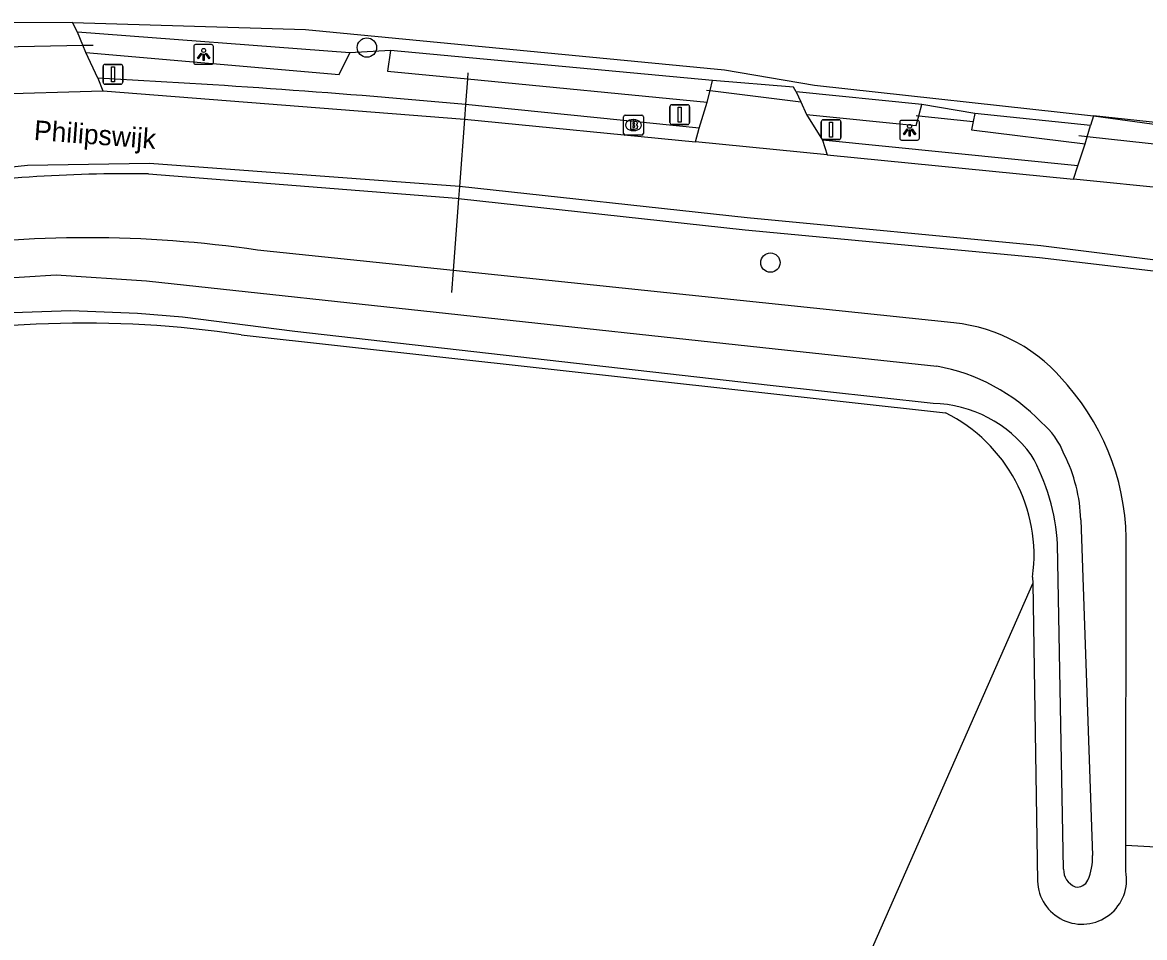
# Model space of a CAD drawing. Extents: x 160457 to 162082, y 388340 to 389736.
# Drawn here: x 161240.6 to 161297.4, y 388390.6 to 388436.8 of the extents above; entities that cross this region are included whole.
import ezdxf

# ---------------------------------------------------------------- set-up
doc = ezdxf.new("R2010")
doc.units = 0
for name, color, linetype in [('IMGEO_Afsluitpaal', 7, 'Continuous'), ('IMGEO_Berm_groen', 7, 'Continuous'), ('IMGEO_Boom', 7, 'Continuous'), ('IMGEO_Brandkraan', 7, 'Continuous'), ('IMGEO_Duiker', 7, 'Continuous'), ('IMGEO_Haag', 7, 'Continuous'), ('IMGEO_Lichtpunt', 7, 'Continuous'), ('IMGEO_Loofbos', 7, 'Continuous'), ('IMGEO_Openbare_ruimte_label', 7, 'Continuous'), ('IMGEO_Rijbaan_lokaal_halfverhard', 7, 'Continuous'), ('IMGEO_Rijbaan_lokaal_open', 7, 'Continuous'), ('IMGEO_Voetpad_open', 7, 'Continuous'), ('IMGEO_Waterloop', 7, 'Continuous')]:
    doc.layers.add(name, color=color, linetype=linetype)

msp = doc.modelspace()

# ---------------------------------------------------------------- linework, layer by layer
at = {"layer": 'IMGEO_Afsluitpaal'}
for p, q in [((161244.825, 388434.716), (161245.615, 388434.716)), ((161245.615, 388434.716), (161244.825, 388434.716)), ((161244.725, 388433.816), (161244.725, 388434.616)), ((161244.725, 388434.616), (161244.725, 388433.816)), ((161245.715, 388434.616), (161245.715, 388433.816)), ((161245.715, 388433.816), (161245.715, 388434.616)), ((161245.615, 388433.716), (161244.825, 388433.716)), ((161244.825, 388433.716), (161245.615, 388433.716)), ((161273.402, 388431.778), (161273.402, 388432.578)), ((161273.402, 388432.578), (161273.402, 388431.778)), ((161273.502, 388432.678), (161274.292, 388432.678)), ((161274.292, 388432.678), (161273.502, 388432.678)), ((161274.392, 388432.578), (161274.392, 388431.778)), ((161274.392, 388431.778), (161274.392, 388432.578)), ((161281.057, 388431.016), (161281.057, 388431.816)), ((161281.057, 388431.816), (161281.057, 388431.016)), ((161281.157, 388431.916), (161281.947, 388431.916)), ((161281.947, 388431.916), (161281.157, 388431.916)), ((161282.047, 388431.816), (161282.047, 388431.016)), ((161282.047, 388431.016), (161282.047, 388431.816)), ((161274.292, 388431.678), (161273.502, 388431.678)), ((161273.502, 388431.678), (161274.292, 388431.678)), ((161281.947, 388430.916), (161281.157, 388430.916)), ((161281.157, 388430.916), (161281.947, 388430.916))]:
    msp.add_line(p, q, dxfattribs=at)
for points in [[(161245.145, 388434.591), (161245.295, 388434.591), (161245.295, 388433.841), (161245.145, 388433.841), (161245.145, 388434.591)], [(161273.822, 388432.553), (161273.972, 388432.553), (161273.972, 388431.803), (161273.822, 388431.803), (161273.822, 388432.553)], [(161281.477, 388431.791), (161281.627, 388431.791), (161281.627, 388431.041), (161281.477, 388431.041), (161281.477, 388431.791)]]:
    msp.add_lwpolyline(points, dxfattribs=at)
for centre, start, end in [((161244.825, 388434.616), 90, 180), ((161244.825, 388434.616), 90, 180), ((161245.615, 388434.616), 0, 90), ((161245.615, 388434.616), 360, 90), ((161244.825, 388433.816), 180, 270), ((161244.825, 388433.816), 180, 270), ((161245.615, 388433.816), 270, 0), ((161245.615, 388433.816), 270, 0), ((161273.502, 388432.578), 90, 180), ((161273.502, 388432.578), 90, 180), ((161274.292, 388432.578), 0, 90), ((161274.292, 388432.578), 360, 90), ((161281.157, 388431.816), 90, 180), ((161281.157, 388431.816), 90, 180), ((161281.947, 388431.816), 0, 90), ((161281.947, 388431.816), 360, 90), ((161273.502, 388431.778), 180, 270), ((161273.502, 388431.778), 180, 270), ((161274.292, 388431.778), 270, 0), ((161274.292, 388431.778), 270, 0), ((161281.157, 388431.016), 180, 270), ((161281.157, 388431.016), 180, 270), ((161281.947, 388431.016), 270, 0), ((161281.947, 388431.016), 270, 0)]:
    msp.add_arc(centre, 0.1, start, end, dxfattribs=at)
at = {"layer": 'IMGEO_Berm_groen'}
for points in [[(161287.752, 388421.645), (161262.429, 388424.291), (161252.535, 388425.325)], [(161296.461, 388393.919), (161296.462, 388395.216), (161296.477, 388410.218)], [(161183.043, 388370.238), (161188.333, 388363.513), (161204.201, 388360.29), (161227.477, 388368.326), (161265.062, 388365.54), (161284.982, 388367.185), (161286.613, 388376.227), (161280.784, 388383.56), (161291.75, 388408.466)], [(161291.75, 388408.466), (161291.991, 388393.419)]]:
    msp.add_lwpolyline(points, dxfattribs=at)
for centre, radius, start, end in [((161243.953, 388366.715), 59.235, 81.66953, 98.34381), ((161286.929, 388413.322), 8.364, 38.1812, 84.3511), ((161284.511, 388410.588), 11.972, 358.2275, 41.3133), ((161294.245, 388393.497), 2.256, 181.9725, 10.7923)]:
    msp.add_arc(centre, radius, start, end, dxfattribs=at)
at = {"layer": 'IMGEO_Boom'}
for centre in [(161258.069, 388435.569), (161278.482, 388424.694)]:
    msp.add_circle(centre, 0.489, dxfattribs=at)
at = {"layer": 'IMGEO_Brandkraan'}
for p, q in [((161271.053, 388431.221), (161271.053, 388432.073)), ((161271.128, 388432.147), (161271.98, 388432.147)), ((161271.541, 388431.927), (161271.566, 388431.927)), ((161272.054, 388432.073), (161272.054, 388431.221)), ((161271.564, 388431.367), (161271.539, 388431.367)), ((161271.98, 388431.147), (161271.128, 388431.147))]:
    msp.add_line(p, q, dxfattribs=at)
for points in [[(161271.053, 388431.221), (161271.053, 388432.073)], [(161271.128, 388432.147), (161271.98, 388432.147)], [(161271.401, 388431.847), (161271.401, 388431.447), (161271.614, 388431.447)], [(161271.632, 388431.847), (161271.401, 388431.847)], [(161272.054, 388432.073), (161272.054, 388431.221)], [(161271.58, 388431.766), (161271.526, 388431.766), (161271.526, 388431.69)], [(161271.526, 388431.69), (161271.579, 388431.69)], [(161271.588, 388431.614), (161271.526, 388431.614), (161271.526, 388431.533)], [(161271.526, 388431.533), (161271.588, 388431.533)], [(161271.98, 388431.147), (161271.128, 388431.147)]]:
    msp.add_lwpolyline(points, dxfattribs=at)
for centre, radius, start, end in [((161271.13, 388432.071), 0.0765, 91.552, 178.448), ((161271.13, 388432.071), 0.0765, 91.552, 178.448), ((161271.636, 388431.702), 0.145, 59.4692, 91.5367), ((161271.661, 388431.749), 0.0922, 285.5137, 58.1501), ((161271.978, 388432.071), 0.0765, 1.552, 88.448), ((161271.978, 388432.071), 0.0765, 1.552, 88.448), ((161271.581, 388431.728), 0.0379, 267.8285, 90.9355), ((161271.589, 388431.573), 0.0404, 269.8759, 90.5077), ((161271.62, 388431.698), 0.251, 268.6676, 293.5347), ((161271.666, 388431.557), 0.105, 301.3115, 78.989), ((161271.13, 388431.223), 0.0765, 181.552, 268.448), ((161271.13, 388431.223), 0.0765, 181.552, 268.448), ((161271.978, 388431.223), 0.0765, 271.552, 358.448), ((161271.978, 388431.223), 0.0765, 271.552, 358.448)]:
    msp.add_arc(centre, radius, start, end, dxfattribs=at)
for centre, major_axis, ratio, start_param, end_param in [((161271.54, 388431.647), (-0.387, 0.002), 0.722429, 4.712389, 7.853982), ((161271.565, 388431.647), (-0.39, 0.002), 0.717154, 1.570796, 4.712389)]:
    msp.add_ellipse(centre, major_axis=major_axis, ratio=ratio, start_param=start_param, end_param=end_param, dxfattribs=at)
at = {"layer": 'IMGEO_Duiker'}
for points in [[(161239.265, 388435.599), (161239.614, 388435.606), (161243.703, 388435.684), (161244.217, 388435.694)], [(161263.176, 388434.294), (161263.153, 388433.987), (161263.056, 388432.693), (161263.001, 388431.949), (161262.747, 388428.544), (161262.702, 388427.943), (161262.429, 388424.291), (161262.347, 388423.191)], [(161275.243, 388433.42), (161275.428, 388433.397), (161280.02, 388432.819)], [(161285.862, 388432.128), (161285.982, 388432.116), (161288.733, 388431.831)], [(161298.989, 388430.561), (161298.667, 388430.596), (161294.5, 388431.055), (161294.077, 388431.101)], [(161328.613, 388393.435), (161327.551, 388393.494), (161324.544, 388393.66), (161322.212, 388393.79), (161320.481, 388393.885), (161318.056, 388394.02), (161311.318, 388394.393), (161307.594, 388394.599), (161305.604, 388394.709), (161303.383, 388394.833), (161302.813, 388394.864), (161296.462, 388395.216)]]:
    msp.add_lwpolyline(points, dxfattribs=at)
at = {"layer": 'IMGEO_Haag'}
for points in [[(161243.177, 388436.838), (161254.963, 388436.475), (161276.159, 388434.435), (161280.719, 388433.667), (161294.824, 388432.115)], [(161259.269, 388435.425), (161257.205, 388435.295)], [(161288.818, 388432.241), (161286.134, 388432.697)], [(161316.737, 388429.751), (161294.824, 388432.115)]]:
    msp.add_lwpolyline(points, dxfattribs=at)
at = {"layer": 'IMGEO_Lichtpunt'}
for p, q in [((161249.311, 388435.625), (161249.311, 388434.818)), ((161249.311, 388435.625), (161249.311, 388434.818)), ((161250.213, 388435.72), (161249.405, 388435.72)), ((161250.213, 388435.72), (161249.405, 388435.72)), ((161250.307, 388434.818), (161250.307, 388435.625)), ((161250.307, 388434.818), (161250.307, 388435.625)), ((161249.405, 388434.724), (161250.213, 388434.724)), ((161249.405, 388434.724), (161250.213, 388434.724)), ((161285.925, 388431.884), (161285.117, 388431.884)), ((161285.925, 388431.884), (161285.117, 388431.884)), ((161285.023, 388431.789), (161285.023, 388430.982)), ((161285.023, 388431.789), (161285.023, 388430.982)), ((161286.019, 388430.982), (161286.019, 388431.789)), ((161286.019, 388430.982), (161286.019, 388431.789)), ((161285.117, 388430.888), (161285.925, 388430.888)), ((161285.117, 388430.888), (161285.925, 388430.888))]:
    msp.add_line(p, q, dxfattribs=at)
for points in [[(161249.685, 388435.289), (161249.724, 388435.261), (161249.536, 388434.999), (161249.498, 388435.026), (161249.685, 388435.289)], [(161249.787, 388435.241), (161249.834, 388435.241), (161249.834, 388434.919), (161249.787, 388434.919), (161249.787, 388435.241)], [(161249.897, 388435.261), (161249.935, 388435.288), (161250.122, 388435.026), (161250.083, 388434.998), (161249.897, 388435.261)], [(161285.397, 388431.453), (161285.436, 388431.425), (161285.248, 388431.163), (161285.21, 388431.19), (161285.397, 388431.453)], [(161285.499, 388431.405), (161285.546, 388431.405), (161285.546, 388431.083), (161285.499, 388431.083), (161285.499, 388431.405)], [(161285.609, 388431.425), (161285.647, 388431.452), (161285.834, 388431.19), (161285.795, 388431.162), (161285.609, 388431.425)]]:
    msp.add_lwpolyline(points, dxfattribs=at)
for centre in [(161249.81, 388435.423), (161285.522, 388431.587)]:
    msp.add_circle(centre, 0.0994, dxfattribs=at)
for centre, start, end in [((161249.405, 388435.625), 90, 180), ((161249.405, 388435.625), 90, 180), ((161250.213, 388435.625), 0, 90), ((161250.213, 388435.625), 0, 90), ((161249.405, 388434.818), 180, 270), ((161249.405, 388434.818), 180, 270), ((161250.213, 388434.818), 270, 0), ((161250.213, 388434.818), 270, 360), ((161285.117, 388431.789), 90, 180), ((161285.117, 388431.789), 90, 180), ((161285.925, 388431.789), 0, 90), ((161285.925, 388431.789), 0, 90), ((161285.117, 388430.982), 180, 270), ((161285.117, 388430.982), 180, 270), ((161285.925, 388430.982), 270, 0), ((161285.925, 388430.982), 270, 360)]:
    msp.add_arc(centre, 0.0946, start, end, dxfattribs=at)
at = {"layer": 'IMGEO_Loofbos'}
for points in [[(161251.71, 388421.038), (161287.336, 388417.101)], [(161291.745, 388408.797), (161291.75, 388408.466)]]:
    msp.add_lwpolyline(points, dxfattribs=at)
for centre, radius, start, end in [((161243.786, 388368.911), 52.726, 81.3567, 102.6248), ((161283.758, 388409.879), 8.06, 352.2864, 63.6457)]:
    msp.add_arc(centre, radius, start, end, dxfattribs=at)
at = {"layer": 'IMGEO_Rijbaan_lokaal_halfverhard'}
for points in [[(161274.872, 388431.487), (161263.056, 388432.693)], [(161274.694, 388430.801), (161274.872, 388431.487)], [(161294.026, 388429.59), (161281.115, 388430.894)], [(161281.115, 388430.894), (161281.355, 388430.146)], [(161293.806, 388428.922), (161294.026, 388429.59)], [(161247.024, 388429.177), (161262.597, 388427.954), (161262.702, 388427.943), (161277.204, 388426.359), (161292.1, 388424.951), (161311.668, 388422.653), (161311.73, 388423.104)]]:
    msp.add_lwpolyline(points, dxfattribs=at)
for centre, radius, start, end in [((161218.105, 387933.816), 500.898, 84.85135, 86.98355), ((161245.929, 388356.698), 72.487, 89.13463, 98.67498)]:
    msp.add_arc(centre, radius, start, end, dxfattribs=at)
at = {"layer": 'IMGEO_Rijbaan_lokaal_open'}
for points in [[(161243.177, 388436.838), (161239.977, 388436.813)], [(161243.434, 388436.346), (161243.177, 388436.838)], [(161243.85, 388435.321), (161243.703, 388435.684), (161243.434, 388436.346)], [(161244.464, 388434.02), (161243.85, 388435.321)], [(161244.464, 388434.02), (161244.716, 388433.381)], [(161238.946, 388433.218), (161244.716, 388433.381)], [(161244.716, 388433.381), (161263.001, 388431.949), (161274.694, 388430.801)], [(161281.355, 388430.146), (161274.694, 388430.801)], [(161281.355, 388430.146), (161293.806, 388428.922)], [(161311.73, 388423.104), (161292.167, 388425.541), (161277.309, 388426.951), (161262.747, 388428.544), (161247.07, 388429.705), (161240.905, 388429.599), (161234.923, 388428.966), (161228.852, 388427.774), (161223.825, 388426.348), (161216.881, 388423.552), (161216.519, 388423.386), (161209.885, 388419.957), (161203.584, 388415.949), (161203.218, 388415.691), (161199.499, 388412.755), (161196.058, 388409.498), (161195.167, 388408.553), (161190.871, 388403.436), (161187.05, 388397.956), (161183.734, 388392.156), (161182.659, 388389.979), (161179.238, 388382.7), (161176.48, 388375.144), (161175.581, 388372.104)], [(161298.862, 388428.41), (161293.806, 388428.922)]]:
    msp.add_lwpolyline(points, dxfattribs=at)
at = {"layer": 'IMGEO_Voetpad_open'}
for points in [[(161275.276, 388432.807), (161275.428, 388433.397), (161275.558, 388433.898)], [(161279.786, 388433.323), (161279.649, 388433.567), (161275.558, 388433.898)], [(161279.786, 388433.323), (161280.02, 388432.819), (161280.313, 388432.19)], [(161274.872, 388431.487), (161275.276, 388432.807)], [(161280.313, 388432.19), (161281.115, 388430.894)], [(161294.824, 388432.115), (161294.666, 388431.62)], [(161294.824, 388432.115), (161298.632, 388431.598)], [(161294.397, 388430.705), (161294.5, 388431.055), (161294.666, 388431.62)], [(161294.026, 388429.59), (161294.397, 388430.705)]]:
    msp.add_lwpolyline(points, dxfattribs=at)
at = {"layer": 'IMGEO_Waterloop'}
for points in [[(161257.205, 388435.295), (161243.434, 388436.346)], [(161243.85, 388435.321), (161256.659, 388434.207), (161257.205, 388435.295)], [(161259.269, 388435.425), (161259.106, 388434.381), (161263.153, 388433.987), (161275.276, 388432.807)], [(161275.558, 388433.898), (161259.269, 388435.425)], [(161286.134, 388432.697), (161279.786, 388433.323)], [(161280.313, 388432.19), (161285.852, 388431.621), (161285.982, 388432.116), (161286.134, 388432.697)], [(161288.818, 388432.241), (161288.733, 388431.831), (161288.647, 388431.413), (161294.397, 388430.705)], [(161294.666, 388431.62), (161288.818, 388432.241)], [(161181.21, 388371.787), (161182.281, 388375.395), (161185.97, 388383.653), (161190.733, 388393.618), (161193.155, 388398.105), (161195.751, 388401.337), (161200.045, 388405.769), (161204.835, 388409.32), (161211.635, 388413.256), (161217.939, 388416.725), (161221.915, 388418.961), (161226.677, 388420.971), (161232.073, 388422.732), (161237.524, 388423.778), (161242.356, 388424.082), (161246.926, 388423.779), (161278.722, 388420.338), (161286.896, 388419.454)], [(161286.709, 388417.573), (161278.472, 388418.478), (161254.428, 388421.205), (161248.736, 388421.933), (161246.465, 388422.122), (161243.093, 388422.256), (161240.158, 388422.153), (161237.046, 388422.011), (161232.369, 388421.175), (161229.612, 388420.41), (161225.949, 388419.148), (161221.93, 388417.334), (161218.369, 388415.505), (161211.655, 388411.358), (161206.233, 388408.037), (161202.668, 388405.243), (161199.943, 388402.69), (161198.133, 388400.836), (161195.899, 388397.855), (161190.476, 388389.051), (161184.558, 388375.885), (161183.528, 388372.241), (161183.412, 388371.893), (161183.171, 388371.146)], [(161294.183, 388411.691), (161294.776, 388394.714)], [(161293.313, 388394.031), (161293.011, 388410.45)]]:
    msp.add_lwpolyline(points, dxfattribs=at)
for centre, radius, start, end in [((161285.185, 388409.925), 9.682, 43.6708, 79.8207), ((161286.55, 388411.22), 6.355, 36.265, 88.5647), ((161289.795, 388413.675), 3.787, 20.466, 50.8109), ((161282.329, 388409.758), 10.705, 3.7048, 29.1893), ((161286.237, 388411.434), 7.951, 1.8536, 26.6423), ((161291.938, 388394.601), 2.84, 336.5164, 2.2832), ((161294.271, 388394.01), 0.958, 178.721, 247.2154), ((161293.988, 388393.736), 0.616, 261.8082, 334.3461)]:
    msp.add_arc(centre, radius, start, end, dxfattribs=at)

# ---------------------------------------------------------------- texts
at = {"layer": 'IMGEO_Openbare_ruimte_label'}
msp.add_text('Philipswijk', height=1, rotation=355.7551, dxfattribs=at).set_placement((161241.202, 388430.899))

doc.saveas('drawing.dxf')
